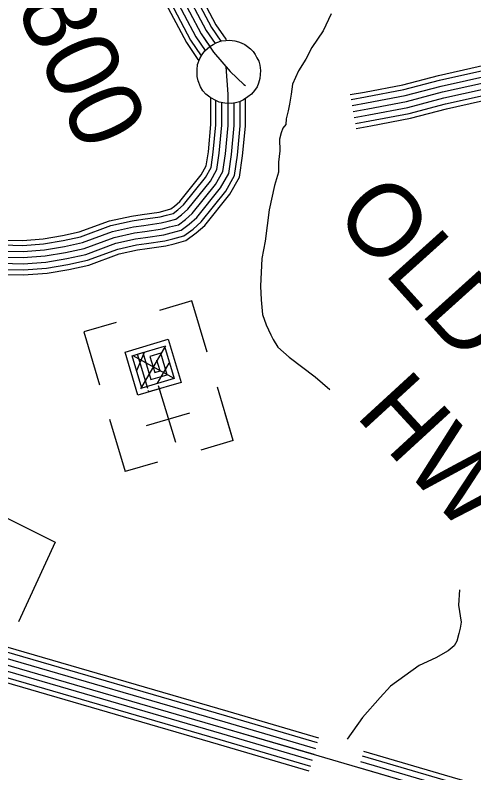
# Model space of a CAD drawing. Extents: x 1551132 to 1791609, y 378168 to 563823.
# Drawn here: x 1679858 to 1682181, y 438902 to 442743 of the extents above; entities that cross this region are included whole.
import ezdxf

# ---------------------------------------------------------------- set-up
doc = ezdxf.new("R2010")
doc.units = 0
for name, color, linetype in [('DESIGN - ROW - Right-of-Way and Easement Labels', 7, 'Continuous'), ('DESIGN - TRANSPORTATION - Text', 7, 'Continuous'), ('DESIGN - UTILITIES - Cable (Underground) with Text', 7, 'Continuous'), ('SURVEY - CENTERLINE - Preliminary Text', 7, 'Continuous'), ('SURVEY - TRANSPORTATION - Roads', 7, 'Continuous'), ('SURVEY - VEGETATION - Features with Text', 7, 'Continuous')]:
    doc.layers.add(name, color=color, linetype=linetype)

msp = doc.modelspace()

# ---------------------------------------------------------------- linework, layer by layer
at = {"layer": 'DESIGN - ROW - Right-of-Way and Easement Labels'}
msp.add_lwpolyline([(1679448.285, 440378.07), (1680060.279, 440071.971), (1679874.599, 439667.152)], dxfattribs=at)
at = {"layer": 'DESIGN - TRANSPORTATION - Text'}
for points in [[(1681458.255, 442749.25), (1681417.298, 442663.639), (1681360.341, 442578.212), (1681329.7, 442520.511), (1681293.026, 442460.876), (1681262.277, 442393.166), (1681255.718, 442343.189), (1681247.135, 442291.23), (1681240.76, 442257.27), (1681230.311, 442217.344), (1681228.002, 442189.344), (1681213.778, 442169.485), (1681205.511, 442145.559), (1681197.161, 442113.625), (1681198.511, 442055.54), (1681191.87, 441997.555), (1681191.311, 441947.504), (1681170.553, 441879.669), (1681145.171, 441755.832), (1681123.413, 441597.911), (1681106.438, 441510.009), (1681100.88, 441369.914), (1681104.096, 441299.804), (1681111.28, 441225.627), (1681128.696, 441173.367), (1681152.137, 441123.032), (1681163.87, 441098.865), (1681187.453, 441060.539), (1681244.893, 441009.804), (1681377.798, 440910.11), (1681451.321, 440844.825)], [(1682107.355, 439829.824), (1682103.014, 439752.197), (1682116.055, 439665.945), (1682111.722, 439635.969), (1682105.414, 439608.01)], [(1682105.414, 439608.01), (1682094.989, 439570.092), (1682080.723, 439546.233), (1682050.432, 439520.557), (1681988.033, 439485.257), (1681903.585, 439446.214), (1681758.413, 439341.819), (1681705.765, 439284.376), (1681616.633, 439183.323), (1681539.143, 439073.362)]]:
    msp.add_lwpolyline(points, dxfattribs=at)
at = {"layer": 'DESIGN - UTILITIES - Cable (Underground) with Text'}
for p, q in [((1680753.483, 441294.674), (1680589.413, 441246.17)), ((1680830.555, 441033.952), (1680753.483, 441294.674)), ((1680369.476, 441185.599), (1680205.415, 441137.062)), ((1680205.415, 441137.062), (1680284.496, 440869.499)), ((1680955.564, 440611.112), (1680882.9, 440856.966)), ((1680523.179, 440662.023), (1680741.924, 440726.695)), ((1680962.848, 440586.545), (1680922.42, 440723.255)), ((1680336.049, 440695.038), (1680414.772, 440428.975)), ((1680962.848, 440586.545), (1680798.778, 440538.041)), ((1680578.841, 440477.47), (1680414.772, 440428.975))]:
    msp.add_line(p, q, dxfattribs=at)
for points in [[(1680590.153, 440844.953), (1680588.928, 440849.045), (1680479.542, 440816.684), (1680414.863, 441035.421), (1680633.608, 441100.109), (1680698.279, 440881.356), (1680534.26, 440832.869), (1680532.018, 440840.386)], [(1680529.201, 440849.927), (1680477.656, 441024.255), (1680614.358, 441064.683), (1680662.845, 440900.647), (1680498.834, 440852.127), (1680450.28, 441016.18), (1680504.965, 441032.356), (1680545.384, 440895.637), (1680627.419, 440919.889), (1680595.117, 441029.257), (1680540.399, 441013.064), (1680564.676, 440931.08), (1680591.993, 440939.147), (1680575.825, 440993.823)], [(1680495.242, 440848.977), (1680620.733, 441066.158)], [(1680474.057, 440942.379), (1680512.815, 441034.239)], [(1680662.945, 440901.747), (1680455.589, 441015.722)], [(1680578.627, 440876.829), (1680638.752, 440978.182)], [(1680671.933, 440576.807), (1680584.636, 440863.153)]]:
    msp.add_lwpolyline(points, dxfattribs=at)
at = {"layer": 'SURVEY - CENTERLINE - Preliminary Text'}
for points in [[(1673679.03, 442999.878), (1673938.873, 442637.66), (1674206.575, 442251.358), (1674460.269, 441865.148), (1674755.412, 441386.544), (1674924.008, 441151.105), (1675053.205, 441014.06), (1675222.426, 440878.765), (1675375.814, 440771.604), (1675539.327, 440684.41), (1675704.923, 440611.225), (1675916.601, 440547.748), (1676293.984, 440429.103), (1677122.998, 440227.382), (1678437.083, 439850.239), (1679785.093, 439458.855), (1680911.425, 439131.005), (1682075.681, 438788.897), (1683100.19, 438495.764)], [(1676309.625, 440489.18), (1676310.625, 440488.863), (1677138.881, 440287.325), (1678454.275, 439909.808), (1679802.401, 439518.39), (1680928.824, 439190.515), (1681387.23, 439055.82)], [(1676317.258, 440512.689), (1676317.267, 440512.689), (1677145.214, 440311.226), (1678461.133, 439933.558), (1679809.301, 439542.124), (1680935.766, 439214.241), (1681394.03, 439079.579)], [(1676300.059, 440459.696), (1676302.309, 440458.988), (1677130.939, 440257.358), (1678445.683, 439880.023), (1679793.743, 439488.622), (1680920.125, 439160.756), (1681378.672, 439026.019)], [(1676290.467, 440430.212), (1676293.984, 440429.103), (1677122.998, 440227.382), (1678437.083, 439850.239), (1679785.093, 439458.855), (1680911.425, 439131.005), (1681370.131, 438996.218)], [(1676271.293, 440371.244), (1676277.342, 440369.343), (1677107.115, 440167.439), (1678419.892, 439790.671), (1679767.785, 439399.32), (1680894.025, 439071.495), (1681353.039, 438936.617)], [(1676280.859, 440400.728), (1676285.659, 440399.219), (1677115.056, 440197.406), (1678428.483, 439820.455), (1679776.443, 439429.087), (1680902.725, 439101.254), (1681361.606, 438966.418)], [(1676263.351, 440346.776), (1676270.434, 440344.551), (1677100.523, 440142.571), (1678412.759, 439765.962), (1679760.61, 439374.619), (1680886.8, 439046.811), (1681345.956, 438911.891)], [(1681615.192, 438988.835), (1682092.947, 438848.448), (1683117.364, 438555.341), (1684444, 438169.932), (1685420.768, 437869.008), (1685677.471, 437791.489), (1685784.71, 437761.98), (1686020.029, 437728.996), (1686439.086, 437678.27), (1687046.83, 437608.185), (1687944.451, 437500.149), (1688787.948, 437402.497), (1689657.952, 437302.62), (1690453.975, 437201.209), (1691147.4, 437112.574), (1691732.762, 437042.681), (1692224.275, 436986.138)], [(1681622.025, 439012.586), (1682099.83, 438872.182), (1683124.214, 438579.092), (1684451.083, 438193.607), (1685427.977, 437892.65), (1685684.321, 437815.24), (1685789.718, 437786.239), (1686023.229, 437753.505), (1686441.986, 437702.812), (1687049.722, 437632.735), (1687947.351, 437524.691), (1688790.781, 437427.056), (1689660.927, 437327.162), (1690457.1, 437225.726), (1691150.425, 437137.108), (1691735.637, 437067.231), (1692227.308, 437010.672)], [(1681606.675, 438959.026), (1682084.314, 438818.672), (1683108.781, 438525.549), (1684435.117, 438140.231), (1685411.719, 437839.357), (1685668.871, 437761.697), (1685778.418, 437731.562), (1686016.013, 437698.253), (1686435.453, 437647.477), (1687043.197, 437577.392), (1687940.818, 437469.357), (1688784.398, 437371.704), (1689654.227, 437271.844), (1690450.05, 437170.458), (1691143.592, 437081.806), (1691729.153, 437011.896), (1692220.509, 436955.37)], [(1681598.117, 438929.225), (1682075.681, 438788.897), (1683100.19, 438495.764), (1684426.225, 438110.53), (1685402.677, 437809.706), (1685660.279, 437731.912), (1685772.127, 437701.137), (1686011.996, 437667.511), (1686431.811, 437616.693), (1687039.572, 437546.608), (1687937.184, 437438.572), (1688780.848, 437340.904), (1689650.502, 437241.068), (1690446.125, 437139.708), (1691139.792, 437051.039), (1691725.545, 436981.104), (1692216.717, 436924.594)]]:
    msp.add_lwpolyline(points, dxfattribs=at)
at = {"layer": 'SURVEY - TRANSPORTATION - Roads'}
for points in [[(1680634.175, 443021.632), (1680709.273, 442886.92), (1680826.145, 442664.447), (1680870.236, 442599.429)], [(1680661.249, 443036.732), (1680736.531, 442901.679), (1680852.778, 442680.406), (1680899.835, 442611.013)], [(1680683.715, 443049.249), (1680759.155, 442913.921), (1680874.869, 442693.648), (1680924.585, 442620.338)], [(1680580.026, 442991.448), (1680654.741, 442857.402), (1680772.88, 442632.53), (1680819.854, 442563.253)], [(1680607.101, 443006.54), (1680682.007, 442872.161), (1680799.513, 442648.489), (1680843.17, 442584.104)], [(1680531.361, 442964.313), (1680605.742, 442830.877), (1680725.014, 442603.846), (1680780.213, 442522.435)], [(1680552.952, 442976.347), (1680627.483, 442842.644), (1680746.247, 442616.571), (1680800.671, 442536.302)], [(1680682.007, 442872.161), (1680799.513, 442648.489), (1680862.478, 442555.628), (1680947.376, 442456.492), (1681016.657, 442391.59), (1681025.265, 442385.599)], [(1680903.243, 442605.996), (1680903.302, 442605.904)], [(1680924.576, 442620.346), (1680928.226, 442614.971)], [(1681555.045, 442340.331), (1681627.601, 442353.206), (1681820.605, 442390.241), (1682001.876, 442437.775), (1682404.025, 442527.786), (1682697.26, 442582.105)], [(1680780.213, 442522.444), (1680788.254, 442510.577)], [(1681559.361, 442315.997), (1681632.093, 442328.897), (1681826.08, 442366.123), (1682007.709, 442413.75), (1682408.975, 442503.561), (1682701.76, 442557.804)], [(1681564.778, 442285.471), (1681637.718, 442298.413), (1681832.938, 442335.873), (1682015.034, 442383.616), (1682415.191, 442473.185), (1682707.401, 442527.32)], [(1681570.194, 442254.945), (1681643.351, 442267.929), (1681839.796, 442305.622), (1682022.35, 442353.49), (1682421.399, 442442.809), (1682713.051, 442496.836)], [(1681570.194, 442254.945), (1681643.351, 442267.929), (1681839.796, 442305.622), (1682022.35, 442353.49), (1682421.399, 442442.809), (1682713.051, 442496.836)], [(1679738.72, 441517.9), (1679898.691, 441513.975), (1680009.939, 441522.142), (1680113.828, 441540.134), (1680207.251, 441560.327), (1680359.897, 441616.561), (1680462.162, 441639.362), (1680514.252, 441646.754), (1680604.408, 441659.688), (1680640.524, 441669.263), (1680684.656, 441680.747), (1680720.206, 441707.014), (1680755.305, 441737.965), (1680872.96, 441884.727), (1680909.701, 441950.362), (1680922.709, 442040.306), (1680936.326, 442184.31), (1680936.101, 442342.497), (1680926.059, 442481.384)], [(1681575.611, 442224.42), (1681648.984, 442237.445), (1681846.654, 442275.371), (1682029.667, 442323.364), (1682427.608, 442412.433), (1682718.701, 442466.352)], [(1681581.027, 442193.894), (1681654.609, 442206.961), (1681853.513, 442245.12), (1682036.992, 442293.23), (1682433.824, 442382.058), (1682724.342, 442435.867)], [(1681585.519, 442168.577), (1681659.275, 442181.669), (1681859.204, 442220.028), (1682043.058, 442268.238), (1682438.974, 442356.857), (1682729.025, 442410.583)], [(1679732.537, 441430.306), (1679900.833, 441426.181), (1680020.655, 441434.973), (1680130.586, 441454.015), (1680231.8, 441475.891), (1680384.713, 441532.218), (1680477.895, 441552.993), (1680526.643, 441559.918), (1680621.933, 441573.585), (1680662.807, 441584.419), (1680723.147, 441600.12), (1680775.379, 441638.712), (1680819.003, 441677.18), (1680945.942, 441835.534), (1680994.183, 441921.711), (1681009.832, 442029.889), (1681024.049, 442180.235), (1681023.84, 442320.08)], [(1679734.345, 441455.99), (1679900.208, 441451.915), (1680017.514, 441460.532), (1680125.669, 441479.258), (1680224.6, 441500.642), (1680377.439, 441556.952), (1680473.278, 441578.319), (1680523.01, 441585.377), (1680616.8, 441598.828), (1680656.274, 441609.295), (1680711.864, 441623.762), (1680759.205, 441658.738), (1680800.329, 441695.005), (1680924.551, 441849.951), (1680969.417, 441930.112), (1680984.291, 442032.948), (1680998.324, 442181.427), (1680998.149, 442305.855)], [(1679736.537, 441486.941), (1679899.45, 441482.949), (1680013.73, 441491.333), (1680119.753, 441509.7), (1680215.926, 441530.484), (1680368.664, 441586.752), (1680467.72, 441608.836), (1680518.627, 441616.062), (1680610.6, 441629.262), (1680648.399, 441639.279), (1680698.256, 441652.254), (1680739.705, 441682.88), (1680777.813, 441716.481), (1680898.751, 441867.343), (1680939.559, 441940.237), (1680953.5, 442036.623), (1680967.325, 442182.868), (1680967.167, 442297.313)], [(1679738.72, 441517.9), (1679898.691, 441513.975), (1680009.939, 441522.142), (1680113.828, 441540.134), (1680207.251, 441560.327), (1680359.897, 441616.561), (1680462.162, 441639.362), (1680514.252, 441646.754), (1680604.408, 441659.688), (1680640.524, 441669.263), (1680684.656, 441680.747), (1680720.206, 441707.014), (1680755.305, 441737.965), (1680872.96, 441884.727), (1680909.701, 441950.362), (1680922.709, 442040.306), (1680936.326, 442184.31), (1680936.167, 442295.538)], [(1679740.903, 441548.859), (1679897.933, 441545.001), (1680006.147, 441552.951), (1680107.903, 441570.568), (1680198.576, 441590.169), (1680351.131, 441646.371), (1680456.603, 441669.888), (1680509.877, 441677.446), (1680598.217, 441690.114), (1680632.649, 441699.247), (1680671.057, 441709.239), (1680700.706, 441731.148), (1680732.797, 441759.449), (1680847.169, 441902.111), (1680879.844, 441960.487), (1680891.918, 442043.99), (1680905.326, 442185.752), (1680905.16, 442298.938)], [(1679743.095, 441579.81), (1679897.175, 441576.035), (1680002.364, 441583.752), (1680101.987, 441601.011), (1680189.901, 441620.011), (1680342.356, 441676.171), (1680451.045, 441700.405), (1680505.494, 441708.131), (1680592.017, 441720.548), (1680624.775, 441729.231), (1680657.449, 441737.731), (1680681.207, 441755.29), (1680710.281, 441780.924), (1680821.37, 441919.503), (1680849.986, 441970.613), (1680861.127, 442047.665), (1680874.327, 442187.193), (1680874.144, 442309.63)], [(1679744.837, 441604.494), (1679896.575, 441600.769), (1679999.339, 441608.319), (1680097.262, 441625.278), (1680182.985, 441643.804), (1680335.365, 441699.939), (1680446.612, 441724.739), (1680502.002, 441732.606), (1680587.084, 441744.807), (1680618.491, 441753.14), (1680646.607, 441760.449), (1680665.665, 441774.532), (1680692.331, 441798.05), (1680800.804, 441933.362), (1680826.178, 441978.688), (1680836.578, 442050.598), (1680849.603, 442188.343), (1680849.42, 442322.947)]]:
    msp.add_lwpolyline(points, dxfattribs=at)
at = {"layer": 'SURVEY - VEGETATION - Features with Text'}
msp.add_lwpolyline([(1680818.354, 442561.77), (1680829.628, 442572.228), (1680844.103, 442584.779), (1680860.644, 442594.612), (1680879.111, 442603.754), (1680902.577, 442611.879), (1680924.893, 442614.921), (1680942.826, 442615.93), (1680969.834, 442613.171), (1680988.45, 442608.221), (1681003.349, 442602.071), (1681020.807, 442593.487), (1681034.999, 442584.704), (1681049.973, 442572.912), (1681063.623, 442558.42), (1681074.098, 442543.053), (1681082.697, 442526.619), (1681091.339, 442510.144), (1681096.872, 442489.143), (1681099.914, 442461.759), (1681099.58, 442442.575), (1681096.789, 442421.233), (1681090.056, 442398.691), (1681083.464, 442378.873), (1681070.381, 442360.615), (1681054.615, 442342.272), (1681036.373, 442328.03), (1681014.116, 442313.497), (1680993.791, 442304.08), (1680974.117, 442298.705), (1680952.892, 442295.155), (1680920.293, 442295.946), (1680891.894, 442302.38), (1680866.902, 442312.855), (1680843.42, 442326.555), (1680823.995, 442342.914), (1680808.97, 442359.323), (1680796.521, 442380.14), (1680785.704, 442410.732), (1680779.48, 442432.325), (1680779.663, 442465.634), (1680781.713, 442492.001), (1680792.721, 442522.919), (1680804.579, 442544.194)], close=True, dxfattribs=at)

# ---------------------------------------------------------------- texts
at = {"layer": 'DESIGN - ROW - Right-of-Way and Easement Labels'}
for s, height, rotation, p in [('800', 370.0063, 294.516586, (1679860.376, 442788.134)), ('OLD LEWISBURG', 370.00127, 312.042469, (1681462.155, 441721.831)), ('HWY. 1500', 370.0011, 312.569039, (1681575.927, 440713.188))]:
    msp.add_text(s, height=height, rotation=rotation, dxfattribs=at).set_placement(p)

doc.saveas('drawing.dxf')
